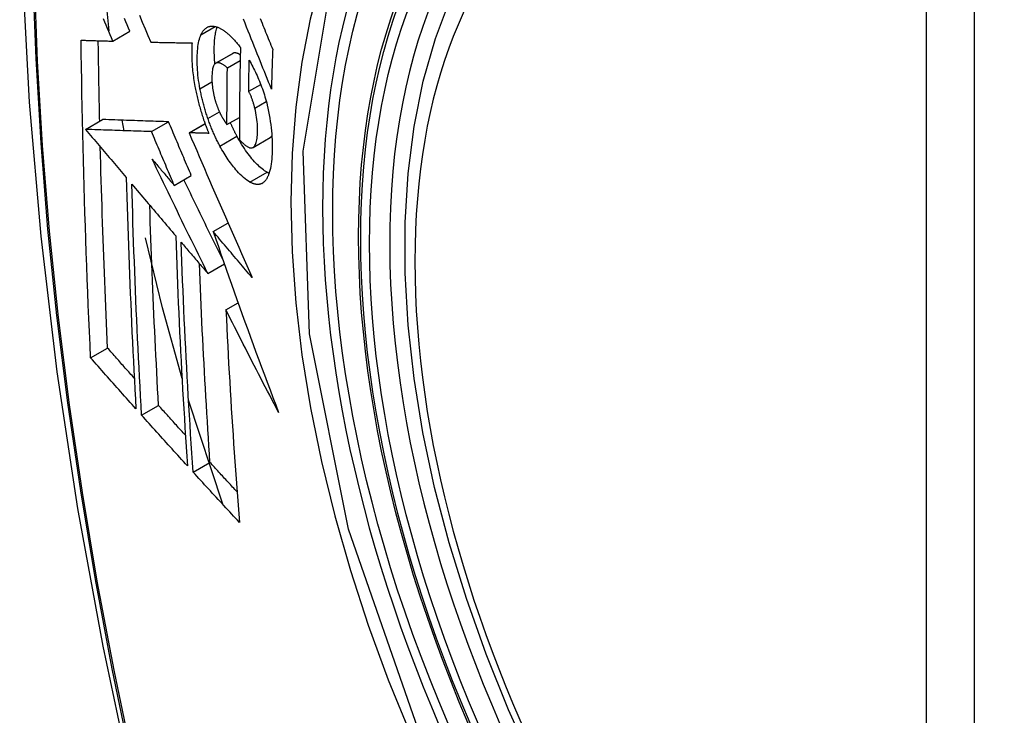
# Model space of a CAD drawing. Header units: inches. Extents: x 19 to 446, y 48 to 210.
# Tile 265 of 280: x 434.302 to 434.642, y 170.214 to 170.454. Entities that reach past the tile are written whole.
import ezdxf

# ---------------------------------------------------------------- set-up
doc = ezdxf.new("R2010")
doc.units = ezdxf.units.IN
doc.header["$MEASUREMENT"] = 0
doc.layers.add('Visible Edges(ANSI)', color=7, linetype='Continuous', lineweight=25)
doc.layers.add('Visible Tangent Edges(ANSI)', color=7, linetype='Continuous', lineweight=25)

msp = doc.modelspace()

# ---------------------------------------------------------------- linework, layer by layer
at = {"layer": 'Visible Edges(ANSI)'}
for p, q in [((434.333, 170.45065), (434.33069, 170.4728)), ((434.33424, 170.44704), (434.34014, 170.45045)), ((434.34734, 170.44669), (434.34745, 170.44669)), ((434.36977, 170.4394), (434.37567, 170.44281)), ((434.37384, 170.43781), (434.37827, 170.44037)), ((434.3812, 170.42971), (434.38535, 170.43211)), ((434.32481, 170.41654), (434.33071, 170.41994)), ((434.33071, 170.41994), (434.33071, 170.41994)), ((434.3737, 170.4182), (434.37801, 170.42068)), ((434.32482, 170.41654), (434.32481, 170.41654)), ((434.33811, 170.41609), (434.33749, 170.41971)), ((434.34762, 170.41577), (434.35351, 170.41918)), ((434.3606, 170.41536), (434.36612, 170.41855)), ((434.36076, 170.41536), (434.3606, 170.41536)), ((434.3827, 170.41028), (434.3886, 170.41369)), ((434.3886, 170.41369), (434.38865, 170.41372)), ((434.35548, 170.39718), (434.36137, 170.40058)), ((434.36894, 170.38124), (434.37405, 170.38419)), ((434.36706, 170.36675), (434.3728, 170.37007)), ((434.37335, 170.35416), (434.37755, 170.35659)), ((434.32657, 170.33761), (434.33243, 170.341)), ((434.34419, 170.3178), (434.35004, 170.32118)), ((434.37222, 170.28699), (434.36042, 170.32294)), ((434.36199, 170.29812), (434.36783, 170.30149))]:
    msp.add_line(p, q, dxfattribs=at)
at = {"layer": 'Visible Edges(ANSI)', "flags": 128}
for points in [[(434.35609, 170.84915), (434.34325, 170.8111), (434.33219, 170.77191), (434.32289, 170.73168), (434.31533, 170.69046), (434.30949, 170.64832), (434.30534, 170.60532), (434.30287, 170.56153), (434.30205, 170.517), (434.30286, 170.4718), (434.30529, 170.42599), (434.30931, 170.37964), (434.3149, 170.33281), (434.32205, 170.28556), (434.33073, 170.23796), (434.34093, 170.19008), (434.3526, 170.14199)], [(434.47961, 170.19702), (434.47103, 170.21602), (434.4633, 170.23517), (434.45644, 170.25441), (434.45049, 170.27365), (434.44549, 170.29279), (434.44145, 170.31177), (434.4384, 170.33049), (434.43635, 170.34888), (434.43532, 170.36686), (434.43532, 170.38435), (434.43636, 170.40128), (434.43844, 170.41757), (434.44157, 170.43316), (434.44576, 170.44797), (434.45099, 170.46194), (434.45726, 170.47499), (434.46456, 170.48704), (434.47287, 170.49802), (434.48217, 170.50786), (434.49239, 170.51646), (434.50347, 170.52377)], [(434.33424, 170.44704), (434.33378, 170.44814), (434.33331, 170.44924), (434.33284, 170.45034), (434.33238, 170.45144), (434.33191, 170.45254), (434.33145, 170.45364), (434.33098, 170.45474)], [(434.34014, 170.45045), (434.33968, 170.45155), (434.33921, 170.45265), (434.33874, 170.45374), (434.33828, 170.45484)], [(434.34344, 170.45598), (434.34442, 170.45365), (434.34539, 170.45132), (434.34637, 170.449), (434.34734, 170.44669)], [(434.38906, 170.43048), (434.38858, 170.43168), (434.3881, 170.43288), (434.38761, 170.43409), (434.38713, 170.4353), (434.38664, 170.43651), (434.38615, 170.43773), (434.38566, 170.43896), (434.38517, 170.4402), (434.38467, 170.44144), (434.38416, 170.4427), (434.38366, 170.44397), (434.38314, 170.44525), (434.38263, 170.44654), (434.3821, 170.44785), (434.38157, 170.44918), (434.38104, 170.45052), (434.38049, 170.45187), (434.37994, 170.45325), (434.37939, 170.45464)], [(434.38519, 170.45482), (434.38551, 170.45404), (434.38582, 170.45326), (434.38613, 170.45249), (434.38645, 170.45172), (434.38676, 170.45095), (434.38707, 170.45019), (434.38737, 170.44943), (434.38768, 170.44867), (434.38799, 170.44792), (434.38829, 170.44716), (434.38859, 170.44641), (434.3889, 170.44567), (434.3892, 170.44492), (434.3895, 170.44418)], [(434.36471, 170.44924), (434.36482, 170.44946), (434.36493, 170.44967), (434.36504, 170.44987), (434.36515, 170.45007), (434.36527, 170.45025), (434.36539, 170.45043), (434.36551, 170.4506), (434.36564, 170.45077), (434.36577, 170.45092), (434.36591, 170.45107), (434.36604, 170.45121), (434.36618, 170.45133), (434.36633, 170.45146), (434.36647, 170.45157), (434.36662, 170.45167), (434.36677, 170.45177), (434.36693, 170.45185), (434.36709, 170.45193), (434.36725, 170.452), (434.36741, 170.45205), (434.36757, 170.4521), (434.36774, 170.45215), (434.36791, 170.45218), (434.36808, 170.4522)], [(434.36808, 170.4522), (434.36827, 170.45222), (434.36845, 170.45223), (434.36864, 170.45223), (434.36882, 170.45222), (434.36901, 170.45221), (434.3692, 170.45218), (434.3694, 170.45215), (434.36959, 170.45211), (434.36978, 170.45207), (434.36998, 170.45201), (434.37017, 170.45195), (434.37037, 170.45188), (434.37057, 170.45181), (434.37077, 170.45172), (434.37098, 170.45163), (434.37118, 170.45154), (434.37138, 170.45143), (434.37159, 170.45132), (434.3718, 170.4512), (434.372, 170.45108), (434.37221, 170.45095), (434.37242, 170.45081), (434.37263, 170.45066), (434.37284, 170.45051)], [(434.36953, 170.43922), (434.36947, 170.43986), (434.36943, 170.44049), (434.36939, 170.44111), (434.36935, 170.44172), (434.36933, 170.44233), (434.36931, 170.44293), (434.3693, 170.44352), (434.3693, 170.44411), (434.36931, 170.44469), (434.36932, 170.44525), (434.36934, 170.44581), (434.36936, 170.44635), (434.36939, 170.44689), (434.36943, 170.44741), (434.36948, 170.44793), (434.36954, 170.44843), (434.36961, 170.44892), (434.36968, 170.4494), (434.36976, 170.44985), (434.36985, 170.4503), (434.36995, 170.45073), (434.37006, 170.45114), (434.37018, 170.45153), (434.37031, 170.45191)], [(434.37284, 170.45051), (434.37307, 170.45034), (434.3733, 170.45017), (434.37353, 170.44999), (434.37376, 170.4498), (434.37399, 170.4496), (434.37422, 170.4494), (434.37445, 170.4492), (434.37468, 170.44898), (434.37491, 170.44877), (434.37514, 170.44854), (434.37537, 170.44831), (434.3756, 170.44808), (434.37583, 170.44784), (434.37606, 170.44759), (434.37629, 170.44734), (434.37652, 170.44708), (434.37675, 170.44682), (434.37698, 170.44655), (434.37721, 170.44627), (434.37744, 170.44599), (434.37767, 170.44571), (434.37791, 170.44542), (434.37814, 170.44512), (434.37837, 170.44482)], [(434.32328, 170.44736), (434.32373, 170.44735), (434.32418, 170.44734), (434.32463, 170.44732), (434.32508, 170.44731), (434.32554, 170.4473), (434.32599, 170.44728), (434.32645, 170.44727), (434.3269, 170.44725), (434.32736, 170.44724), (434.32782, 170.44723), (434.32827, 170.44721), (434.32873, 170.4472), (434.32919, 170.44719), (434.32965, 170.44717), (434.33011, 170.44716), (434.33057, 170.44715), (434.33103, 170.44713), (434.33149, 170.44712), (434.33195, 170.44711), (434.33241, 170.44709), (434.33287, 170.44708), (434.33333, 170.44707), (434.33378, 170.44706), (434.33424, 170.44704)], [(434.32657, 170.33761), (434.32636, 170.34214), (434.32616, 170.34667), (434.32596, 170.35121), (434.32577, 170.35575), (434.32558, 170.36029), (434.3254, 170.36484), (434.32523, 170.36939), (434.32506, 170.37395), (434.3249, 170.37851), (434.32474, 170.38307), (434.32459, 170.38764), (434.32445, 170.39221), (434.32431, 170.39679), (434.32418, 170.40136), (434.32406, 170.40593), (434.32394, 170.41051), (434.32383, 170.4151), (434.32373, 170.41969), (434.32364, 170.42428), (434.32355, 170.42889), (434.32347, 170.43349), (434.3234, 170.43811), (434.32333, 170.44274), (434.32328, 170.44736)], [(434.3297, 170.41937), (434.32968, 170.42052), (434.32965, 170.42168), (434.32963, 170.42283), (434.3296, 170.42399), (434.32958, 170.42515), (434.32956, 170.42631), (434.32953, 170.42746), (434.32951, 170.42862), (434.32949, 170.42978), (434.32947, 170.43094), (434.32945, 170.4321), (434.32943, 170.43326), (434.32941, 170.43442), (434.32939, 170.43558), (434.32937, 170.43673), (434.32935, 170.43789), (434.32933, 170.43905), (434.32931, 170.44022), (434.32929, 170.44138), (434.32928, 170.44254), (434.32926, 170.4437), (434.32925, 170.44486), (434.32923, 170.44602), (434.32922, 170.44719)], [(434.36437, 170.43061), (434.3642, 170.43157), (434.36404, 170.43252), (434.3639, 170.43346), (434.36378, 170.43439), (434.36368, 170.43531), (434.36359, 170.43622), (434.36353, 170.43711), (434.36347, 170.43799), (434.36343, 170.43886), (434.36341, 170.43971), (434.3634, 170.44055), (434.36341, 170.44136), (434.36343, 170.44216), (434.36346, 170.44293), (434.36351, 170.44369), (434.36357, 170.44443), (434.36366, 170.44514), (434.36375, 170.44582), (434.36387, 170.44647), (434.364, 170.44709), (434.36415, 170.44768), (434.36432, 170.44824), (434.36451, 170.44876), (434.36471, 170.44924)], [(434.34745, 170.44669), (434.34803, 170.44668), (434.34861, 170.44666), (434.34919, 170.44665), (434.34977, 170.44664), (434.35036, 170.44662), (434.35095, 170.44661), (434.35154, 170.4466), (434.35212, 170.44658), (434.35271, 170.44657), (434.3533, 170.44656), (434.3539, 170.44654), (434.35449, 170.44653), (434.35508, 170.44652), (434.35568, 170.44651), (434.35627, 170.4465), (434.35686, 170.44648), (434.35746, 170.44647), (434.35805, 170.44646), (434.35865, 170.44645), (434.35925, 170.44644), (434.35984, 170.44643), (434.36044, 170.44642), (434.36103, 170.44641), (434.36163, 170.4464)], [(434.36163, 170.4464), (434.36159, 170.44585), (434.36156, 170.4453), (434.36153, 170.44474), (434.36152, 170.44418), (434.3615, 170.4436), (434.3615, 170.44302), (434.3615, 170.44242), (434.36151, 170.44182), (434.36152, 170.44121), (434.36155, 170.44059), (434.36157, 170.43997), (434.36161, 170.43934), (434.36165, 170.4387), (434.36171, 170.43806), (434.36176, 170.43741), (434.36183, 170.43675), (434.3619, 170.43609), (434.36198, 170.43543), (434.36207, 170.43476), (434.36217, 170.43409), (434.36227, 170.43341), (434.36238, 170.43273), (434.3625, 170.43205), (434.36263, 170.43136)], [(434.37837, 170.44482), (434.37834, 170.44349), (434.37831, 170.44216), (434.37828, 170.44083), (434.37825, 170.4395), (434.37823, 170.43817), (434.3782, 170.43684), (434.37818, 170.43551), (434.37816, 170.43419), (434.37814, 170.43286), (434.37812, 170.43154), (434.3781, 170.43021), (434.37808, 170.42889), (434.37807, 170.42757), (434.37805, 170.42624), (434.37804, 170.42492), (434.37803, 170.4236), (434.37802, 170.42228), (434.37801, 170.42096), (434.378, 170.41964), (434.37799, 170.41832), (434.37799, 170.41701), (434.37799, 170.41569), (434.37798, 170.41437), (434.37798, 170.41306)], [(434.3895, 170.44418), (434.38947, 170.44361), (434.38945, 170.44304), (434.38943, 170.44247), (434.38941, 170.4419), (434.38939, 170.44132), (434.38937, 170.44075), (434.38935, 170.44018), (434.38933, 170.43961), (434.38931, 170.43904), (434.38929, 170.43847), (434.38928, 170.4379), (434.38926, 170.43733), (434.38924, 170.43676), (434.38922, 170.43619), (434.3892, 170.43561), (434.38919, 170.43504), (434.38917, 170.43447), (434.38915, 170.4339), (434.38914, 170.43333), (434.38912, 170.43276), (434.3891, 170.43219), (434.38909, 170.43162), (434.38907, 170.43105), (434.38906, 170.43048)], [(434.37579, 170.44287), (434.37578, 170.44286), (434.37578, 170.44286), (434.37577, 170.44286), (434.37577, 170.44286), (434.37576, 170.44286), (434.37576, 170.44285), (434.37575, 170.44285), (434.37575, 170.44285), (434.37574, 170.44285), (434.37574, 170.44284), (434.37573, 170.44284), (434.37573, 170.44284), (434.37572, 170.44284), (434.37572, 170.44283), (434.37571, 170.44283), (434.37571, 170.44283), (434.3757, 170.44283), (434.3757, 170.44282), (434.37569, 170.44282), (434.37569, 170.44282), (434.37568, 170.44281), (434.37568, 170.44281), (434.37567, 170.44281), (434.37567, 170.44281)], [(434.37831, 170.44229), (434.3782, 170.44236), (434.37808, 170.44243), (434.37797, 170.44249), (434.37786, 170.44255), (434.37775, 170.44261), (434.37764, 170.44266), (434.37753, 170.44271), (434.37742, 170.44276), (434.37731, 170.4428), (434.3772, 170.44284), (434.37709, 170.44287), (434.37698, 170.4429), (434.37688, 170.44293), (434.37677, 170.44295), (434.37667, 170.44297), (434.37656, 170.44298), (434.37646, 170.44298), (434.37636, 170.44298), (434.37626, 170.44298), (434.37616, 170.44297), (434.37607, 170.44295), (434.37597, 170.44293), (434.37588, 170.4429), (434.37579, 170.44287)], [(434.3812, 170.42971), (434.3812, 170.43016), (434.38121, 170.4306), (434.38122, 170.43105), (434.38123, 170.43149), (434.38124, 170.43194), (434.38124, 170.43238), (434.38125, 170.43283), (434.38126, 170.43327), (434.38127, 170.43372), (434.38128, 170.43417), (434.38129, 170.43461), (434.38129, 170.43506), (434.3813, 170.4355), (434.38131, 170.43595), (434.38132, 170.43639), (434.38133, 170.43684), (434.38134, 170.43729), (434.38135, 170.43773), (434.38136, 170.43818), (434.38137, 170.43862), (434.38138, 170.43907), (434.38139, 170.43951), (434.3814, 170.43996), (434.38141, 170.44041)], [(434.38141, 170.44041), (434.38172, 170.43986), (434.38202, 170.4393), (434.38232, 170.43873), (434.38262, 170.43815), (434.38292, 170.43757), (434.38321, 170.43697), (434.38351, 170.43636), (434.3838, 170.43575), (434.38408, 170.43513), (434.38436, 170.4345), (434.38464, 170.43386), (434.38491, 170.43322), (434.38517, 170.43256), (434.38543, 170.4319), (434.38569, 170.43123), (434.38593, 170.43055), (434.38617, 170.42987), (434.3864, 170.42918), (434.38662, 170.42849), (434.38684, 170.42779), (434.38704, 170.42709), (434.38724, 170.42638), (434.38742, 170.42567), (434.3876, 170.42495)], [(434.36989, 170.43946), (434.36969, 170.43935), (434.36951, 170.4392), (434.36934, 170.439), (434.36918, 170.43875), (434.36905, 170.43847), (434.36893, 170.43815), (434.36883, 170.4378), (434.36874, 170.43742), (434.36867, 170.43701), (434.36861, 170.43658), (434.36857, 170.43613), (434.36853, 170.43566), (434.36851, 170.43518), (434.3685, 170.43468), (434.3685, 170.43417), (434.3685, 170.43364), (434.36852, 170.4331), (434.36855, 170.43255), (434.36859, 170.43198), (434.36864, 170.43141), (434.36871, 170.43082), (434.3688, 170.43023), (434.3689, 170.42963), (434.36902, 170.42902)], [(434.37384, 170.43781), (434.37366, 170.43796), (434.37349, 170.4381), (434.37331, 170.43824), (434.37314, 170.43838), (434.37296, 170.43851), (434.37279, 170.43864), (434.37261, 170.43876), (434.37244, 170.43887), (434.37226, 170.43898), (434.37209, 170.43907), (434.37192, 170.43917), (434.37175, 170.43925), (434.37158, 170.43933), (434.37142, 170.43939), (434.37125, 170.43945), (434.37109, 170.4395), (434.37093, 170.43953), (434.37077, 170.43956), (434.37062, 170.43958), (434.37047, 170.43958), (434.37032, 170.43957), (434.37017, 170.43955), (434.37003, 170.43951), (434.36989, 170.43946)], [(434.3737, 170.4182), (434.3737, 170.41901), (434.3737, 170.41982), (434.3737, 170.42064), (434.3737, 170.42145), (434.3737, 170.42227), (434.37371, 170.42309), (434.37371, 170.4239), (434.37371, 170.42472), (434.37372, 170.42553), (434.37372, 170.42635), (434.37373, 170.42717), (434.37373, 170.42798), (434.37374, 170.4288), (434.37375, 170.42962), (434.37375, 170.43044), (434.37376, 170.43125), (434.37377, 170.43207), (434.37378, 170.43289), (434.37379, 170.43371), (434.3738, 170.43453), (434.37381, 170.43535), (434.37382, 170.43617), (434.37383, 170.43699), (434.37384, 170.43781)], [(434.36263, 170.43136), (434.36272, 170.43086), (434.36282, 170.43036), (434.36292, 170.42986), (434.36303, 170.42936), (434.36314, 170.42886), (434.36325, 170.42836), (434.36336, 170.42786), (434.36348, 170.42736), (434.3636, 170.42685), (434.36373, 170.42635), (434.36386, 170.42585), (434.36399, 170.42535), (434.36413, 170.42485), (434.36426, 170.42435), (434.36441, 170.42385), (434.36455, 170.42335), (434.3647, 170.42285), (434.36485, 170.42236), (434.365, 170.42186), (434.36516, 170.42137), (434.36532, 170.42088), (434.36548, 170.42039), (434.36564, 170.4199), (434.36581, 170.41942)], [(434.36712, 170.42027), (434.36697, 170.42069), (434.36683, 170.42111), (434.36669, 170.42154), (434.36655, 170.42196), (434.36642, 170.42239), (434.36628, 170.42282), (434.36616, 170.42325), (434.36603, 170.42368), (434.3659, 170.42411), (434.36578, 170.42454), (434.36566, 170.42498), (434.36554, 170.42541), (434.36543, 170.42584), (434.36532, 170.42628), (434.36521, 170.42671), (434.36511, 170.42715), (434.36501, 170.42758), (434.36491, 170.42801), (434.36481, 170.42845), (434.36472, 170.42888), (434.36463, 170.42931), (434.36454, 170.42974), (434.36445, 170.43018), (434.36437, 170.43061)], [(434.36902, 170.42902), (434.36906, 170.42883), (434.36911, 170.42863), (434.36915, 170.42843), (434.3692, 170.42823), (434.36924, 170.42803), (434.36929, 170.42783), (434.36934, 170.42764), (434.36939, 170.42744), (434.36944, 170.42724), (434.3695, 170.42704), (434.36955, 170.42685), (434.36961, 170.42665), (434.36966, 170.42645), (434.36972, 170.42626), (434.36978, 170.42606), (434.36984, 170.42587), (434.3699, 170.42567), (434.36997, 170.42548), (434.37003, 170.42529), (434.37009, 170.4251), (434.37016, 170.42491), (434.37023, 170.42472), (434.3703, 170.42453), (434.37037, 170.42435)], [(434.38332, 170.42388), (434.38325, 170.42414), (434.38318, 170.4244), (434.38311, 170.42466), (434.38304, 170.42492), (434.38296, 170.42519), (434.38289, 170.42545), (434.38281, 170.42571), (434.38273, 170.42597), (434.38265, 170.42623), (434.38256, 170.42649), (434.38248, 170.42674), (434.38239, 170.427), (434.3823, 170.42725), (434.38221, 170.42749), (434.38212, 170.42773), (434.38203, 170.42797), (434.38193, 170.42821), (434.38183, 170.42844), (434.38173, 170.42867), (434.38163, 170.42889), (434.38152, 170.4291), (434.38142, 170.42931), (434.38131, 170.42952), (434.3812, 170.42971)], [(434.37037, 170.42435), (434.37043, 170.42418), (434.3705, 170.42401), (434.37056, 170.42385), (434.37063, 170.42368), (434.3707, 170.42352), (434.37077, 170.42335), (434.37083, 170.42319), (434.3709, 170.42303), (434.37097, 170.42288), (434.37104, 170.42272), (434.37111, 170.42256), (434.37118, 170.42241), (434.37126, 170.42226), (434.37133, 170.42211), (434.3714, 170.42196), (434.37147, 170.42181), (434.37155, 170.42166), (434.37162, 170.42152), (434.3717, 170.42138), (434.37177, 170.42123), (434.37185, 170.42109), (434.37193, 170.42096), (434.372, 170.42082), (434.37208, 170.42069)], [(434.38275, 170.41031), (434.38297, 170.41048), (434.38317, 170.41071), (434.38336, 170.41098), (434.38353, 170.4113), (434.38368, 170.41166), (434.38381, 170.41206), (434.38392, 170.4125), (434.38401, 170.41297), (434.38409, 170.41347), (434.38415, 170.414), (434.3842, 170.41455), (434.38423, 170.41513), (434.38426, 170.41571), (434.38427, 170.41634), (434.38427, 170.41702), (434.38425, 170.41773), (434.38421, 170.41846), (434.38414, 170.4192), (434.38406, 170.41996), (434.38396, 170.42073), (434.38383, 170.42151), (434.38368, 170.42229), (434.38351, 170.42308), (434.38332, 170.42388)], [(434.3876, 170.42495), (434.38786, 170.42382), (434.3881, 170.42268), (434.38831, 170.42156), (434.38851, 170.42043), (434.38868, 170.41932), (434.38883, 170.41821), (434.38896, 170.41712), (434.38906, 170.41604), (434.38915, 170.41498), (434.38922, 170.41393), (434.38927, 170.41291), (434.3893, 170.41189), (434.38932, 170.4109), (434.38932, 170.40993), (434.3893, 170.40897), (434.38927, 170.40803), (434.38922, 170.40712), (434.38915, 170.40624), (434.38906, 170.40539), (434.38896, 170.40457), (434.38884, 170.40378), (434.38869, 170.40303), (434.38852, 170.40233), (434.38834, 170.40166)], [(434.35351, 170.41918), (434.35263, 170.4192), (434.35175, 170.41923), (434.35086, 170.41926), (434.34998, 170.41929), (434.34909, 170.41932), (434.34819, 170.41935), (434.3473, 170.41938), (434.34639, 170.41941), (434.34549, 170.41944), (434.34457, 170.41947), (434.34365, 170.4195), (434.34272, 170.41954), (434.34178, 170.41957), (434.34084, 170.4196), (434.33988, 170.41963), (434.33891, 170.41967), (434.33793, 170.4197), (434.33694, 170.41973), (434.33594, 170.41977), (434.33492, 170.4198), (434.33389, 170.41984), (434.33284, 170.41987), (434.33178, 170.41991), (434.33071, 170.41994)], [(434.37126, 170.41078), (434.37107, 170.41114), (434.37088, 170.4115), (434.37069, 170.41187), (434.3705, 170.41224), (434.37032, 170.41261), (434.37013, 170.41298), (434.36995, 170.41336), (434.36977, 170.41374), (434.36959, 170.41412), (434.36942, 170.41451), (434.36924, 170.4149), (434.36907, 170.41529), (434.36889, 170.41569), (434.36872, 170.41609), (434.36855, 170.41649), (434.36839, 170.4169), (434.36822, 170.41731), (434.36806, 170.41772), (434.3679, 170.41814), (434.36774, 170.41856), (434.36758, 170.41898), (434.36742, 170.41941), (434.36727, 170.41984), (434.36712, 170.42027)], [(434.37208, 170.42069), (434.37215, 170.42057), (434.37221, 170.42046), (434.37228, 170.42035), (434.37234, 170.42024), (434.37241, 170.42013), (434.37248, 170.42002), (434.37254, 170.41991), (434.37261, 170.4198), (434.37268, 170.41969), (434.37275, 170.41959), (434.37281, 170.41948), (434.37288, 170.41937), (434.37295, 170.41927), (434.37302, 170.41916), (434.37309, 170.41906), (434.37315, 170.41896), (434.37322, 170.41886), (434.37329, 170.41876), (434.37336, 170.41866), (434.37343, 170.41856), (434.3735, 170.41847), (434.37356, 170.41838), (434.37363, 170.41828), (434.3737, 170.4182)], [(434.32481, 170.41654), (434.3254, 170.41585), (434.32598, 170.41516), (434.32657, 170.41447), (434.32715, 170.41377), (434.32774, 170.41308), (434.32833, 170.41238), (434.32891, 170.41169), (434.3295, 170.411), (434.33009, 170.4103), (434.33067, 170.40961), (434.33126, 170.40891), (434.33185, 170.40822), (434.33244, 170.40752), (434.33302, 170.40683), (434.33361, 170.40613), (434.3342, 170.40544), (434.33479, 170.40474), (434.33537, 170.40405), (434.33596, 170.40335), (434.33655, 170.40266), (434.33713, 170.40197), (434.33772, 170.40127), (434.33831, 170.40058), (434.3389, 170.39989)], [(434.34762, 170.41577), (434.34674, 170.4158), (434.34585, 170.41583), (434.34497, 170.41586), (434.34408, 170.41589), (434.34319, 170.41592), (434.3423, 170.41595), (434.3414, 170.41598), (434.3405, 170.41601), (434.33959, 170.41604), (434.33868, 170.41607), (434.33775, 170.4161), (434.33682, 170.41613), (434.33589, 170.41617), (434.33494, 170.4162), (434.33398, 170.41623), (434.33301, 170.41626), (434.33204, 170.4163), (434.33105, 170.41633), (434.33004, 170.41636), (434.32903, 170.4164), (434.328, 170.41643), (434.32695, 170.41647), (434.32589, 170.41651), (434.32482, 170.41654)], [(434.36137, 170.40058), (434.36104, 170.40136), (434.36071, 170.40213), (434.36039, 170.4029), (434.36006, 170.40368), (434.35973, 170.40445), (434.3594, 170.40523), (434.35907, 170.406), (434.35874, 170.40678), (434.35841, 170.40755), (434.35809, 170.40833), (434.35776, 170.40911), (434.35743, 170.40988), (434.3571, 170.41066), (434.35677, 170.41143), (434.35645, 170.41221), (434.35612, 170.41298), (434.35579, 170.41376), (434.35547, 170.41453), (434.35514, 170.41531), (434.35482, 170.41608), (434.35449, 170.41685), (434.35416, 170.41763), (434.35384, 170.4184), (434.35351, 170.41918)], [(434.36581, 170.41942), (434.36588, 170.41923), (434.36594, 170.41905), (434.366, 170.41887), (434.36607, 170.41869), (434.36613, 170.41851), (434.3662, 170.41833), (434.36626, 170.41815), (434.36633, 170.41797), (434.3664, 170.41779), (434.36646, 170.41761), (434.36653, 170.41744), (434.3666, 170.41726), (434.36666, 170.41708), (434.36673, 170.41691), (434.3668, 170.41673), (434.36687, 170.41655), (434.36694, 170.41638), (434.36701, 170.4162), (434.36708, 170.41603), (434.36715, 170.41585), (434.36722, 170.41568), (434.36729, 170.41551), (434.36736, 170.41533), (434.36743, 170.41516)], [(434.37716, 170.41419), (434.37706, 170.41437), (434.37696, 170.41456), (434.37686, 170.41475), (434.37676, 170.41494), (434.37666, 170.41513), (434.37657, 170.41532), (434.37647, 170.41551), (434.37637, 170.4157), (434.37628, 170.41589), (434.37618, 170.41608), (434.37609, 170.41628), (434.37599, 170.41647), (434.3759, 170.41667), (434.3758, 170.41687), (434.37571, 170.41706), (434.37561, 170.41726), (434.37552, 170.41746), (434.37543, 170.41766), (434.37534, 170.41786), (434.37525, 170.41806), (434.37515, 170.41827), (434.37506, 170.41847), (434.37497, 170.41867), (434.37488, 170.41888)], [(434.35548, 170.39718), (434.35515, 170.39795), (434.35482, 170.39873), (434.35449, 170.3995), (434.35416, 170.40028), (434.35383, 170.40105), (434.35351, 170.40183), (434.35318, 170.4026), (434.35285, 170.40338), (434.35252, 170.40415), (434.35219, 170.40493), (434.35186, 170.4057), (434.35154, 170.40648), (434.35121, 170.40725), (434.35088, 170.40803), (434.35055, 170.4088), (434.35023, 170.40958), (434.3499, 170.41035), (434.34957, 170.41113), (434.34925, 170.4119), (434.34892, 170.41268), (434.34859, 170.41345), (434.34827, 170.41422), (434.34794, 170.415), (434.34762, 170.41577)], [(434.3606, 170.41536), (434.36147, 170.41332), (434.36235, 170.41127), (434.36323, 170.40921), (434.36411, 170.40715), (434.365, 170.40508), (434.36589, 170.40301), (434.36679, 170.40093), (434.36769, 170.39884), (434.36859, 170.39675), (434.3695, 170.39466), (434.3704, 170.39257), (434.37131, 170.39047), (434.37223, 170.38837), (434.37314, 170.38627), (434.37406, 170.38418), (434.37498, 170.38208), (434.3759, 170.37998), (434.37682, 170.37788), (434.37775, 170.37579), (434.37867, 170.37369), (434.3796, 170.3716), (434.38052, 170.36952), (434.38145, 170.36743), (434.38238, 170.36536)], [(434.36743, 170.41516), (434.36715, 170.41517), (434.36687, 170.41518), (434.36659, 170.41518), (434.36631, 170.41519), (434.36604, 170.4152), (434.36576, 170.41521), (434.36548, 170.41522), (434.3652, 170.41522), (434.36492, 170.41523), (434.36464, 170.41524), (434.36436, 170.41525), (434.36409, 170.41526), (434.36381, 170.41527), (434.36353, 170.41527), (434.36325, 170.41528), (434.36297, 170.41529), (434.3627, 170.4153), (434.36242, 170.41531), (434.36214, 170.41531), (434.36187, 170.41532), (434.36159, 170.41533), (434.36131, 170.41534), (434.36104, 170.41535), (434.36076, 170.41536)], [(434.38754, 170.40171), (434.38712, 170.40195), (434.3867, 170.40222), (434.38627, 170.40253), (434.38585, 170.40286), (434.38541, 170.40321), (434.38498, 170.4036), (434.38454, 170.40401), (434.3841, 170.40444), (434.38366, 170.4049), (434.38322, 170.40538), (434.38278, 170.40588), (434.38233, 170.4064), (434.38189, 170.40694), (434.38146, 170.40749), (434.38102, 170.40807), (434.38058, 170.40866), (434.38015, 170.40928), (434.37971, 170.40992), (434.37928, 170.41058), (434.37885, 170.41126), (434.37842, 170.41196), (434.378, 170.41268), (434.37758, 170.41342), (434.37716, 170.41419)], [(434.37798, 170.41306), (434.3782, 170.41282), (434.37841, 170.41259), (434.37862, 170.41237), (434.37884, 170.41215), (434.37905, 170.41194), (434.37926, 170.41173), (434.37947, 170.41154), (434.37969, 170.41135), (434.37989, 170.41118), (434.3801, 170.41101), (434.38031, 170.41086), (434.38052, 170.41071), (434.38072, 170.41058), (434.38093, 170.41047), (434.38113, 170.41036), (434.38133, 170.41028), (434.38152, 170.41021), (434.38171, 170.41016), (434.3819, 170.41013), (434.38208, 170.41012), (434.38226, 170.41013), (434.38243, 170.41017), (434.38259, 170.41023), (434.38275, 170.41031)], [(434.38865, 170.41372), (434.38867, 170.41373), (434.3887, 170.41375), (434.38872, 170.41377), (434.38875, 170.41379), (434.38877, 170.41381), (434.3888, 170.41383), (434.38882, 170.41385), (434.38884, 170.41387), (434.38887, 170.41389), (434.38889, 170.41391), (434.38892, 170.41393), (434.38894, 170.41396), (434.38896, 170.41398), (434.38898, 170.41401), (434.38901, 170.41403), (434.38903, 170.41406), (434.38905, 170.41408), (434.38907, 170.41411), (434.38909, 170.41414), (434.38912, 170.41417), (434.38914, 170.4142), (434.38916, 170.41423), (434.38918, 170.41426), (434.3892, 170.41429)], [(434.33243, 170.341), (434.3323, 170.34387), (434.33217, 170.34675), (434.33204, 170.34963), (434.33192, 170.35251), (434.33179, 170.3554), (434.33167, 170.35828), (434.33156, 170.36116), (434.33144, 170.36405), (434.33133, 170.36694), (434.33121, 170.36983), (434.3311, 170.37272), (434.331, 170.37561), (434.33089, 170.37851), (434.33079, 170.3814), (434.33069, 170.3843), (434.33059, 170.38721), (434.3305, 170.39011), (434.33041, 170.39301), (434.33032, 170.39592), (434.33023, 170.39883), (434.33015, 170.40175), (434.33007, 170.40466), (434.32999, 170.40758), (434.32991, 170.4105)], [(434.38164, 170.3983), (434.38109, 170.39863), (434.38053, 170.39901), (434.37996, 170.39944), (434.37939, 170.39992), (434.37881, 170.40044), (434.37825, 170.40099), (434.37772, 170.40154), (434.37722, 170.40209), (434.37677, 170.40261), (434.37636, 170.40309), (434.37598, 170.40355), (434.37561, 170.40402), (434.37524, 170.4045), (434.37487, 170.405), (434.3745, 170.40551), (434.37414, 170.40604), (434.37377, 170.40658), (434.37341, 170.40713), (434.37305, 170.4077), (434.37268, 170.40829), (434.37233, 170.40889), (434.37197, 170.4095), (434.37161, 170.41013), (434.37126, 170.41078)], [(434.36706, 170.36675), (434.36625, 170.3684), (434.36544, 170.37004), (434.36462, 170.37169), (434.36381, 170.37334), (434.363, 170.37499), (434.36219, 170.37664), (434.36138, 170.37829), (434.36057, 170.37994), (434.35976, 170.3816), (434.35895, 170.38325), (434.35815, 170.3849), (434.35734, 170.38656), (434.35654, 170.38821), (434.35574, 170.38986), (434.35493, 170.39151), (434.35413, 170.39316), (434.35334, 170.39481), (434.35254, 170.39646), (434.35175, 170.3981), (434.35095, 170.39975), (434.35016, 170.40139), (434.34937, 170.40303), (434.34859, 170.40466), (434.3478, 170.4063)], [(434.3478, 170.4063), (434.34812, 170.40592), (434.34844, 170.40554), (434.34876, 170.40516), (434.34908, 170.40478), (434.3494, 170.4044), (434.34972, 170.40402), (434.35004, 170.40364), (434.35036, 170.40326), (434.35068, 170.40288), (434.351, 170.4025), (434.35132, 170.40212), (434.35164, 170.40174), (434.35196, 170.40136), (434.35228, 170.40098), (434.3526, 170.4006), (434.35292, 170.40022), (434.35324, 170.39984), (434.35356, 170.39946), (434.35388, 170.39908), (434.3542, 170.3987), (434.35452, 170.39832), (434.35484, 170.39794), (434.35516, 170.39756), (434.35548, 170.39718)], [(434.3389, 170.39989), (434.33899, 170.39653), (434.33908, 170.39318), (434.33918, 170.38983), (434.33929, 170.38648), (434.3394, 170.38314), (434.33951, 170.37979), (434.33963, 170.37645), (434.33975, 170.37311), (434.33987, 170.36977), (434.34, 170.36643), (434.34014, 170.3631), (434.34027, 170.35977), (434.34042, 170.35644), (434.34056, 170.35312), (434.34071, 170.3498), (434.34086, 170.34648), (434.34102, 170.34316), (434.34118, 170.33984), (434.34134, 170.33653), (434.34151, 170.33322), (434.34168, 170.32992), (434.34185, 170.32661), (434.34203, 170.32331), (434.3422, 170.32001)], [(434.38834, 170.40166), (434.38826, 170.40142), (434.38818, 170.40118), (434.3881, 170.40095), (434.38801, 170.40073), (434.38793, 170.40052), (434.38783, 170.40031), (434.38774, 170.40011), (434.38764, 170.39991), (434.38754, 170.39972), (434.38744, 170.39954), (434.38734, 170.39937), (434.38723, 170.3992), (434.38712, 170.39904), (434.387, 170.39889), (434.38688, 170.39875), (434.38676, 170.39861), (434.38664, 170.39849), (434.38652, 170.39837), (434.38639, 170.39825), (434.38626, 170.39815), (434.38612, 170.39806), (434.38599, 170.39797), (434.38585, 170.39789), (434.38571, 170.39782)], [(434.38824, 170.40136), (434.38821, 170.40137), (434.38818, 170.40139), (434.38816, 170.4014), (434.38813, 170.40141), (434.3881, 170.40143), (434.38807, 170.40144), (434.38804, 170.40145), (434.38801, 170.40147), (434.38798, 170.40148), (434.38795, 170.40149), (434.38792, 170.40151), (434.38789, 170.40152), (434.38786, 170.40154), (434.38784, 170.40155), (434.38781, 170.40157), (434.38778, 170.40158), (434.38775, 170.4016), (434.38772, 170.40161), (434.38769, 170.40163), (434.38766, 170.40164), (434.38763, 170.40166), (434.3876, 170.40167), (434.38757, 170.40169), (434.38754, 170.40171)], [(434.3408, 170.39763), (434.34143, 170.39689), (434.34206, 170.39615), (434.34269, 170.3954), (434.34332, 170.39466), (434.34395, 170.39391), (434.34458, 170.39317), (434.34522, 170.39242), (434.34585, 170.39168), (434.34648, 170.39093), (434.34711, 170.39019), (434.34775, 170.38944), (434.34838, 170.3887), (434.34901, 170.38795), (434.34964, 170.38721), (434.35028, 170.38646), (434.35091, 170.38571), (434.35154, 170.38497), (434.35218, 170.38422), (434.35281, 170.38348), (434.35344, 170.38273), (434.35408, 170.38199), (434.35471, 170.38125), (434.35534, 170.3805), (434.35597, 170.37976)], [(434.34419, 170.3178), (434.344, 170.32109), (434.34382, 170.32439), (434.34365, 170.32769), (434.34348, 170.33099), (434.34331, 170.3343), (434.34314, 170.33761), (434.34298, 170.34092), (434.34282, 170.34423), (434.34266, 170.34755), (434.34251, 170.35087), (434.34236, 170.35419), (434.34222, 170.35751), (434.34208, 170.36084), (434.34194, 170.36417), (434.34181, 170.36751), (434.34168, 170.37084), (434.34155, 170.37418), (434.34143, 170.37753), (434.34132, 170.38087), (434.34121, 170.38422), (434.3411, 170.38757), (434.341, 170.39092), (434.3409, 170.39427), (434.3408, 170.39763)], [(434.37235, 170.37135), (434.37179, 170.3725), (434.37122, 170.37365), (434.37065, 170.3748), (434.37008, 170.37596), (434.36951, 170.37711), (434.36894, 170.37827), (434.36838, 170.37943), (434.36781, 170.38058), (434.36724, 170.38174), (434.36667, 170.3829), (434.36611, 170.38406), (434.36554, 170.38521), (434.36498, 170.38637), (434.36441, 170.38753), (434.36385, 170.38869), (434.36328, 170.38985), (434.36272, 170.391), (434.36216, 170.39216), (434.3616, 170.39332), (434.36104, 170.39448), (434.36048, 170.39563), (434.35992, 170.39679), (434.35936, 170.39794), (434.3588, 170.3991)], [(434.38571, 170.39782), (434.38556, 170.39775), (434.38541, 170.39769), (434.38525, 170.39764), (434.3851, 170.3976), (434.38494, 170.39756), (434.38478, 170.39754), (434.38462, 170.39752), (434.38446, 170.39751), (434.3843, 170.3975), (434.38413, 170.39751), (434.38396, 170.39752), (434.38379, 170.39754), (434.38362, 170.39756), (434.38345, 170.3976), (434.38328, 170.39764), (434.3831, 170.39768), (434.38292, 170.39774), (434.38275, 170.3978), (434.38257, 170.39787), (434.38238, 170.39794), (434.3822, 170.39802), (434.38202, 170.39811), (434.38183, 170.3982), (434.38164, 170.3983)], [(434.35004, 170.32118), (434.34988, 170.32404), (434.34973, 170.3269), (434.34958, 170.32976), (434.34943, 170.33262), (434.34928, 170.33549), (434.34913, 170.33836), (434.34899, 170.34123), (434.34885, 170.3441), (434.34871, 170.34697), (434.34858, 170.34985), (434.34845, 170.35273), (434.34832, 170.35561), (434.34819, 170.35849), (434.34807, 170.36138), (434.34795, 170.36426), (434.34783, 170.36715), (434.34772, 170.37004), (434.34761, 170.37293), (434.3475, 170.37583), (434.34739, 170.37872), (434.34729, 170.38162), (434.34719, 170.38452), (434.3471, 170.38742), (434.347, 170.39032)], [(434.35816, 170.33051), (434.35143, 170.35483), (434.34554, 170.37904)], [(434.35597, 170.37976), (434.35609, 170.37642), (434.35621, 170.37308), (434.35633, 170.36975), (434.35646, 170.36642), (434.35659, 170.36309), (434.35673, 170.35977), (434.35687, 170.35644), (434.35702, 170.35312), (434.35718, 170.3498), (434.35734, 170.34648), (434.3575, 170.34316), (434.35767, 170.33985), (434.35784, 170.33653), (434.35802, 170.33322), (434.3582, 170.32992), (434.35838, 170.32661), (434.35857, 170.32331), (434.35876, 170.32001), (434.35896, 170.31672), (434.35916, 170.31343), (434.35937, 170.31014), (434.35957, 170.30685), (434.35978, 170.30357), (434.36, 170.3003)], [(434.38238, 170.36536), (434.38182, 170.36602), (434.38126, 170.36668), (434.3807, 170.36734), (434.38014, 170.368), (434.37957, 170.36866), (434.37901, 170.36933), (434.37845, 170.36999), (434.37789, 170.37065), (434.37733, 170.37132), (434.37677, 170.37198), (434.37621, 170.37264), (434.37565, 170.3733), (434.37509, 170.37397), (434.37453, 170.37463), (434.37396, 170.37529), (434.3734, 170.37595), (434.37284, 170.37662), (434.37229, 170.37728), (434.37173, 170.37794), (434.37117, 170.3786), (434.37061, 170.37926), (434.37005, 170.37992), (434.36949, 170.38058), (434.36894, 170.38124)], [(434.36894, 170.38124), (434.36983, 170.37864), (434.37073, 170.37604), (434.37163, 170.37344), (434.37253, 170.37084), (434.37344, 170.36824), (434.37435, 170.36563), (434.37527, 170.36303), (434.37619, 170.36042), (434.37712, 170.35782), (434.37805, 170.35521), (434.37898, 170.3526), (434.37992, 170.34999), (434.38086, 170.34739), (434.38181, 170.34478), (434.38277, 170.34217), (434.38372, 170.33957), (434.38469, 170.33696), (434.38565, 170.33436), (434.38662, 170.33176), (434.3876, 170.32915), (434.38858, 170.32655), (434.38957, 170.32395), (434.39056, 170.32135), (434.39156, 170.31876)], [(434.36199, 170.29812), (434.36177, 170.3014), (434.36155, 170.30468), (434.36134, 170.30797), (434.36113, 170.31126), (434.36093, 170.31455), (434.36073, 170.31785), (434.36053, 170.32115), (434.36034, 170.32445), (434.36015, 170.32776), (434.35996, 170.33106), (434.35978, 170.33437), (434.35961, 170.33768), (434.35943, 170.34099), (434.35927, 170.3443), (434.35911, 170.34761), (434.35895, 170.35092), (434.3588, 170.35424), (434.35865, 170.35755), (434.35851, 170.36087), (434.35837, 170.3642), (434.35824, 170.36752), (434.35811, 170.37085), (434.35799, 170.37419), (434.35788, 170.37752)], [(434.35788, 170.37752), (434.35826, 170.37708), (434.35864, 170.37663), (434.35902, 170.37618), (434.3594, 170.37573), (434.35979, 170.37528), (434.36017, 170.37483), (434.36055, 170.37438), (434.36093, 170.37394), (434.36132, 170.37349), (434.3617, 170.37304), (434.36208, 170.37259), (434.36246, 170.37214), (434.36285, 170.37169), (434.36323, 170.37124), (434.36361, 170.37079), (434.364, 170.37034), (434.36438, 170.36989), (434.36476, 170.36944), (434.36515, 170.369), (434.36553, 170.36855), (434.36591, 170.3681), (434.3663, 170.36765), (434.36668, 170.3672), (434.36706, 170.36675)], [(434.36783, 170.30149), (434.36764, 170.30432), (434.36746, 170.30716), (434.36728, 170.31), (434.3671, 170.31284), (434.36692, 170.31569), (434.36675, 170.31854), (434.36657, 170.32139), (434.3664, 170.32424), (434.36624, 170.3271), (434.36608, 170.32996), (434.36592, 170.33282), (434.36576, 170.33568), (434.36561, 170.33855), (434.36545, 170.34142), (434.36531, 170.34428), (434.36516, 170.34716), (434.36502, 170.35003), (434.36489, 170.3529), (434.36476, 170.35577), (434.36463, 170.35865), (434.3645, 170.36153), (434.36438, 170.3644), (434.36426, 170.36728), (434.36415, 170.37016)], [(434.39156, 170.31876), (434.39078, 170.32023), (434.39001, 170.3217), (434.38923, 170.32317), (434.38846, 170.32465), (434.38769, 170.32612), (434.38692, 170.3276), (434.38615, 170.32907), (434.38539, 170.33055), (434.38462, 170.33203), (434.38386, 170.3335), (434.38309, 170.33498), (434.38233, 170.33646), (434.38157, 170.33794), (434.38082, 170.33942), (434.38006, 170.34089), (434.37931, 170.34237), (434.37856, 170.34385), (434.37781, 170.34532), (434.37706, 170.3468), (434.37631, 170.34827), (434.37557, 170.34974), (434.37482, 170.35122), (434.37408, 170.35269), (434.37335, 170.35416)], [(434.37335, 170.35416), (434.37349, 170.35105), (434.37364, 170.34794), (434.37379, 170.34484), (434.37395, 170.34174), (434.37411, 170.33864), (434.37428, 170.33555), (434.37446, 170.33246), (434.37463, 170.32938), (434.37482, 170.32629), (434.37501, 170.32322), (434.3752, 170.32014), (434.3754, 170.31707), (434.3756, 170.31401), (434.3758, 170.31095), (434.37601, 170.3079), (434.37622, 170.30486), (434.37644, 170.30182), (434.37665, 170.29879), (434.37688, 170.29576), (434.3771, 170.29274), (434.37733, 170.28973), (434.37756, 170.28673), (434.37779, 170.28373), (434.37803, 170.28074)], [(434.34164, 170.33059), (434.34126, 170.33103), (434.34087, 170.33146), (434.34049, 170.33189), (434.3401, 170.33233), (434.33972, 170.33276), (434.33933, 170.33319), (434.33895, 170.33363), (434.33856, 170.33406), (434.33818, 170.3345), (434.3378, 170.33493), (434.33741, 170.33536), (434.33703, 170.3358), (434.33664, 170.33623), (434.33626, 170.33666), (434.33588, 170.3371), (434.33549, 170.33753), (434.33511, 170.33796), (434.33473, 170.3384), (434.33434, 170.33883), (434.33396, 170.33926), (434.33358, 170.3397), (434.3332, 170.34013), (434.33281, 170.34056), (434.33243, 170.341)], [(434.3422, 170.32001), (434.34155, 170.32074), (434.3409, 170.32148), (434.34024, 170.32221), (434.33959, 170.32294), (434.33893, 170.32367), (434.33828, 170.32441), (434.33763, 170.32514), (434.33697, 170.32587), (434.33632, 170.32661), (434.33567, 170.32734), (434.33502, 170.32808), (434.33437, 170.32881), (434.33371, 170.32954), (434.33306, 170.33028), (434.33241, 170.33101), (434.33176, 170.33174), (434.33111, 170.33248), (434.33046, 170.33321), (434.32981, 170.33395), (434.32916, 170.33468), (434.32851, 170.33541), (434.32786, 170.33615), (434.32722, 170.33688), (434.32657, 170.33761)], [(434.35932, 170.31086), (434.35893, 170.31129), (434.35854, 170.31172), (434.35816, 170.31215), (434.35777, 170.31258), (434.35738, 170.31301), (434.35699, 170.31344), (434.3566, 170.31387), (434.35622, 170.3143), (434.35583, 170.31473), (434.35544, 170.31516), (434.35505, 170.31559), (434.35467, 170.31602), (434.35428, 170.31645), (434.35389, 170.31688), (434.35351, 170.31731), (434.35312, 170.31774), (434.35274, 170.31817), (434.35235, 170.3186), (434.35196, 170.31903), (434.35158, 170.31946), (434.35119, 170.31989), (434.35081, 170.32032), (434.35042, 170.32075), (434.35004, 170.32118)], [(434.36, 170.3003), (434.35933, 170.30102), (434.35867, 170.30175), (434.35801, 170.30248), (434.35735, 170.30321), (434.35669, 170.30394), (434.35602, 170.30467), (434.35536, 170.3054), (434.3547, 170.30612), (434.35404, 170.30685), (434.35338, 170.30758), (434.35272, 170.30831), (434.35206, 170.30904), (434.3514, 170.30977), (434.35074, 170.3105), (434.35009, 170.31123), (434.34943, 170.31196), (434.34877, 170.31269), (434.34811, 170.31342), (434.34746, 170.31415), (434.3468, 170.31488), (434.34615, 170.31561), (434.34549, 170.31634), (434.34484, 170.31707), (434.34419, 170.3178)], [(434.37721, 170.29127), (434.37682, 170.2917), (434.37643, 170.29212), (434.37603, 170.29255), (434.37564, 170.29297), (434.37525, 170.2934), (434.37486, 170.29383), (434.37446, 170.29425), (434.37407, 170.29468), (434.37368, 170.2951), (434.37329, 170.29553), (434.3729, 170.29595), (434.37251, 170.29638), (434.37211, 170.29681), (434.37172, 170.29723), (434.37133, 170.29766), (434.37094, 170.29808), (434.37055, 170.29851), (434.37016, 170.29894), (434.36977, 170.29936), (434.36938, 170.29979), (434.369, 170.30021), (434.36861, 170.30064), (434.36822, 170.30106), (434.36783, 170.30149)], [(434.37803, 170.28074), (434.37735, 170.28147), (434.37668, 170.28219), (434.37601, 170.28291), (434.37533, 170.28363), (434.37466, 170.28436), (434.37399, 170.28508), (434.37332, 170.2858), (434.37265, 170.28653), (434.37198, 170.28725), (434.37131, 170.28797), (434.37064, 170.2887), (434.36997, 170.28942), (434.3693, 170.29015), (434.36863, 170.29087), (434.36796, 170.2916), (434.3673, 170.29232), (434.36663, 170.29305), (434.36597, 170.29377), (434.3653, 170.29449), (434.36464, 170.29522), (434.36397, 170.29594), (434.36331, 170.29667), (434.36265, 170.29739), (434.36199, 170.29812)]]:
    msp.add_lwpolyline(points, dxfattribs=at)
at = {"layer": 'Visible Edges(ANSI)'}
msp.add_ellipse((434.64918, 170.24648), major_axis=(-0.15994, 0.27703), ratio=0.57735, dxfattribs=at)
msp.add_ellipse((434.65266, 170.24849), major_axis=(0.15748, -0.27276), ratio=0.57735, start_param=2.363977, end_param=7.060801, dxfattribs=at)
at = {"layer": 'Visible Tangent Edges(ANSI)'}
for p, q in [((434.61543, 170.51112), (434.61543, 170.02645)), ((434.63213, 170.02645), (434.63213, 170.51112)), ((434.36471, 170.44924), (434.36966, 170.4521)), ((434.36989, 170.43946), (434.37579, 170.44287)), ((434.36437, 170.43061), (434.36852, 170.43301)), ((434.38332, 170.42388), (434.38729, 170.42617)), ((434.32482, 170.41654), (434.33071, 170.41994)), ((434.36712, 170.42027), (434.37111, 170.42258)), ((434.36076, 170.41536), (434.36615, 170.41847)), ((434.37126, 170.41078), (434.37716, 170.41419)), ((434.38275, 170.41031), (434.38865, 170.41372)), ((434.38164, 170.3983), (434.38754, 170.40171)), ((434.38571, 170.39782), (434.38613, 170.39806))]:
    msp.add_line(p, q, dxfattribs=at)
at = {"layer": 'Visible Tangent Edges(ANSI)', "flags": 128}
for points in [[(434.33387, 170.73613), (434.32806, 170.71178), (434.32292, 170.68684), (434.31847, 170.66135), (434.31469, 170.63533), (434.31161, 170.60881), (434.30921, 170.58184), (434.30751, 170.55445), (434.3065, 170.52667), (434.30617, 170.4985), (434.30653, 170.46995), (434.30757, 170.44102), (434.3093, 170.41173), (434.31171, 170.38211), (434.31481, 170.3522), (434.31857, 170.32204), (434.32302, 170.29163), (434.32813, 170.26098), (434.33392, 170.23013), (434.34036, 170.19909), (434.34747, 170.16789), (434.35522, 170.13656)], [(434.356, 170.13632), (434.34823, 170.16758), (434.34112, 170.19871), (434.33465, 170.22968), (434.32885, 170.26047), (434.32372, 170.29107), (434.31926, 170.32142), (434.31548, 170.35153), (434.31237, 170.38138), (434.30995, 170.41094), (434.30821, 170.44017), (434.30716, 170.46904), (434.3068, 170.49753), (434.30713, 170.52562), (434.30815, 170.55332), (434.30986, 170.58062), (434.31227, 170.6075), (434.31536, 170.63391), (434.31915, 170.65982), (434.32363, 170.6852), (434.32878, 170.71002), (434.3346, 170.73424)], [(434.43978, 170.20928), (434.41565, 170.27835), (434.4022, 170.34594), (434.40006, 170.40901), (434.40931, 170.46444), (434.4296, 170.50989), (434.45986, 170.5431), (434.4988, 170.56256), (434.54477, 170.56754), (434.59544, 170.55777), (434.64856, 170.53372)], [(434.45448, 170.54422), (434.44545, 170.53624), (434.43709, 170.52727), (434.42943, 170.51735), (434.42249, 170.5065), (434.41631, 170.49476), (434.4109, 170.48216), (434.40629, 170.46875), (434.40251, 170.45461), (434.39956, 170.43977), (434.39745, 170.42427), (434.39618, 170.40816), (434.39575, 170.39148), (434.39618, 170.37427), (434.39747, 170.35662), (434.3996, 170.33862), (434.40256, 170.32031), (434.40635, 170.30176), (434.41095, 170.28303), (434.41634, 170.26417), (434.42252, 170.24525), (434.42946, 170.22632), (434.43712, 170.20753)]]:
    msp.add_lwpolyline(points, dxfattribs=at)
at = {"layer": 'Visible Tangent Edges(ANSI)'}
for centre, major_axis, start_param, end_param in [((434.65167, 170.24792), (-0.17318, 0.29996), 5.05527, 10.652693), ((434.65162, 170.24789), (-0.15059, 0.26083), 5.66855, 8.468616)]:
    msp.add_ellipse(centre, major_axis=major_axis, ratio=0.57735, start_param=start_param, end_param=end_param, dxfattribs=at)
for centre, major_axis in [((434.65226, 170.24826), (0.17111, -0.29637)), ((434.64929, 170.24654), (-0.1627, 0.2818)), ((434.64918, 170.24648), (0.1621, -0.28076))]:
    msp.add_ellipse(centre, major_axis=major_axis, ratio=0.57735, dxfattribs=at)

doc.saveas('drawing.dxf')
